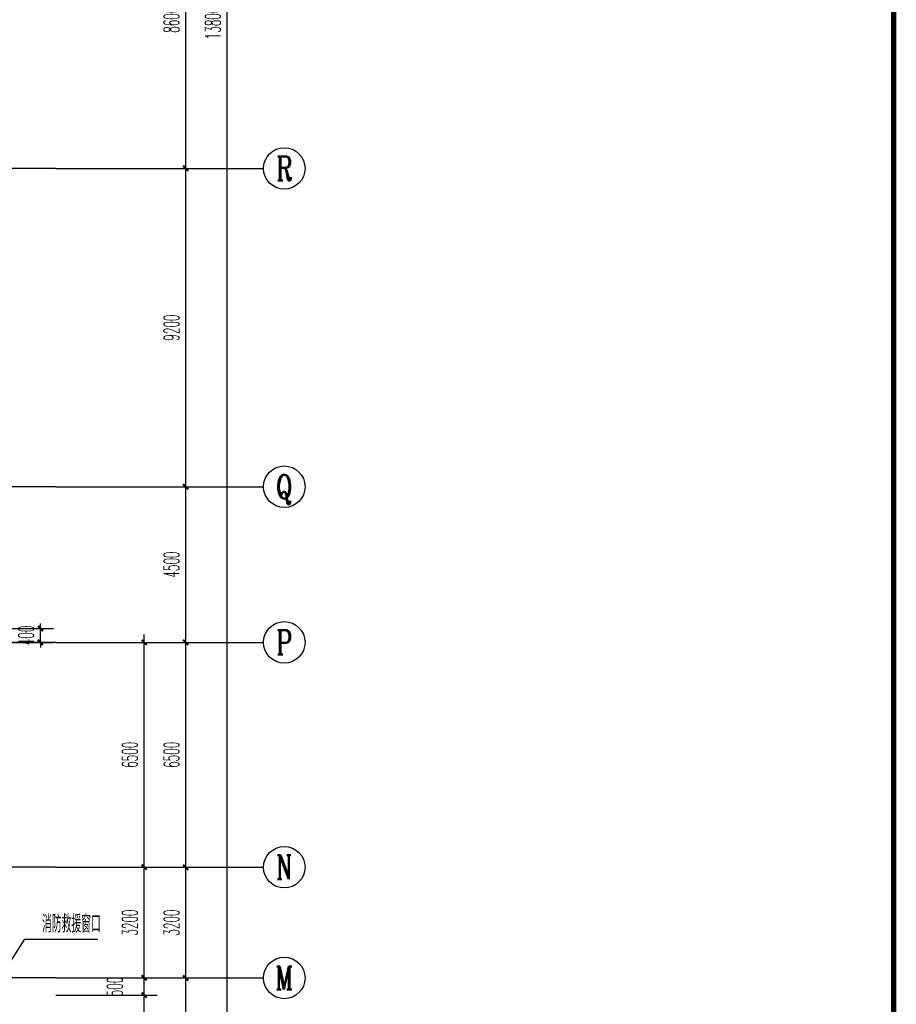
# Model space of a CAD drawing. Extents: x 1779708 to 7299578, y -1121471 to 88434.
# Tile 338 of 656: x 4651918 to 4677260, y -1020306 to -991843. Entities that reach past the tile are written whole.
import ezdxf
from ezdxf.enums import TextEntityAlignment as Align

# ---------------------------------------------------------------- set-up
doc = ezdxf.new("R2010")
doc.units = 0
doc.header["$LTSCALE"] = 1000
doc.header["$MEASUREMENT"] = 0
doc.linetypes.add('DOTE', pattern=[2.42, 2, -0.2, 0.02, -0.2])
doc.layers.get('0').update_dxf_attribs({"linetype": 'CONTINUOUS'})
doc.layers.get('Defpoints').update_dxf_attribs({"linetype": 'CONTINUOUS'})
for name, color, linetype in [('AXIS', 3, 'CONTINUOUS'), ('AXIS_TEXT', 7, 'CONTINUOUS'), ('DIM_LEAD', 3, 'CONTINUOUS'), ('DOTE', 1, 'DOTE'), ('PUB_DIM', 3, 'CONTINUOUS'), ('PUB_TEXT', 7, 'CONTINUOUS'), ('PUB_TITLE', 4, 'CONTINUOUS'), ('修改', 6, 'CONTINUOUS')]:
    doc.layers.add(name, color=color, linetype=linetype)
doc.styles.add('_TCH_AXIS', font='COMPLEX', dxfattribs={"bigfont": 'GBCBIG'})
doc.styles.add('_TCH_DIM', font='SIMPLEX.shx', dxfattribs={"width": 0.7, "bigfont": 'GBCBIG.shx'})
doc.styles.add('_TCH_DIM_T3', font='SIMPLEX.shx', dxfattribs={"width": 0.494118, "bigfont": 'GBCBIG.shx'})
doc.styles.add('COMPLEX', font='COMPLEX')
doc.dimstyles.new('_TCH_ARCH&&150', dxfattribs={"dimtxt": 446.25, "dimasz": 150, "dimexe": 375, "dimexo": 450, "dimgap": 189.375, "dimtad": 1, "dimdec": 0, "dimzin": 0, "dimdsep": 46, "dimtxsty": '_TCH_DIM_T3', "dimblk": 'ARCHTICK', "dimcen": 0.09, "dimdle": 225, "dimclrt": 7, "dimazin": 2, "dimtfac": 1, "dimtdec": 0, "dimtix": 1, "dimtmove": 2, "dimatfit": 3, "dimfxl": 250, "dimtolj": 1, "dimtzin": 0, "dimarcsym": 0})

# ---------------------------------------------------------------- blocks, each defined once
blk = doc.blocks.new('A$C36B43F05')
at = {"layer": 'PUB_TITLE', "const_width": 150}
blk.add_lwpolyline([(1500, 1500), (124650, 1500), (124650, 174600), (1500, 174600)], close=True, dxfattribs=at)
blk = doc.blocks.new('_AXISO')
blk.add_circle((0, 0), 0.5)
at = {"layer": 'AXIS_TEXT', "style": 'COMPLEX', "width": 1.041667}
blk.add_attdef('A', text='', height=0.56, dxfattribs=at).set_placement((-0.25, -0.28), (0.25, -0.28), align=Align.FIT)
blk = doc.blocks.new('_ArchTick')
at = {"color": 0, "linetype": 'ByBlock', "const_width": 0.4}
blk.add_lwpolyline([(-0.5, -0.5), (0.5, 0.5)], dxfattribs=at)
blk = doc.blocks.new('*D6864')
at = {"layer": 'AXIS', "color": 0, "lineweight": -2, "transparency": 16777216}
for p, q in [((87250, 147200), (92125, 147200)), ((91750, 8975), (91750, 147425)), ((87250, 9200), (92125, 9200))]:
    blk.add_line(p, q, dxfattribs=at)
at = {"layer": 'Defpoints', "color": 0, "transparency": 16777216}
for p in [(86800, 147200), (91750, 147200), (86800, 9200)]:
    blk.add_point(p, dxfattribs=at)
at = {"layer": 'AXIS', "color": 0, "lineweight": -2, "transparency": 16777216, "xscale": 150, "yscale": 150, "zscale": 150}
for p, rotation in [((91750, 147200), 90), ((91750, 9200), 270)]:
    blk.add_blockref('_ArchTick', p, dxfattribs=dict(at, rotation=rotation))
at = {"layer": 'AXIS', "color": 7, "transparency": 16777216, "insert": (91338, 78200), "char_height": 446.2, "attachment_point": 5, "rotation": 90, "style": '_TCH_DIM_T3'}
blk.add_mtext('\\A1;138000', dxfattribs=at)
blk = doc.blocks.new('*D6871')
at = {"layer": 'AXIS', "color": 0, "lineweight": -2, "transparency": 16777216}
for p, q in [((90550, 47075), (90550, 50725)), ((87250, 50500), (90925, 50500)), ((87250, 47300), (90925, 47300))]:
    blk.add_line(p, q, dxfattribs=at)
at = {"layer": 'Defpoints', "color": 0, "transparency": 16777216}
for p in [(86800, 50500), (90550, 50500), (86800, 47300)]:
    blk.add_point(p, dxfattribs=at)
at = {"layer": 'AXIS', "color": 0, "lineweight": -2, "transparency": 16777216, "xscale": 150, "yscale": 150, "zscale": 150}
for p, rotation in [((90550, 50500), 90), ((90550, 47300), 270)]:
    blk.add_blockref('_ArchTick', p, dxfattribs=dict(at, rotation=rotation))
at = {"layer": 'AXIS', "color": 7, "transparency": 16777216, "insert": (90138, 48900), "char_height": 446.2, "attachment_point": 5, "rotation": 90, "style": '_TCH_DIM_T3'}
blk.add_mtext('\\A1;3200', dxfattribs=at)
blk = doc.blocks.new('*D6872')
at = {"layer": 'AXIS', "color": 0, "lineweight": -2, "transparency": 16777216}
for p, q in [((90550, 50275), (90550, 53925)), ((87250, 53700), (90925, 53700)), ((87250, 50500), (90925, 50500))]:
    blk.add_line(p, q, dxfattribs=at)
at = {"layer": 'Defpoints', "color": 0, "transparency": 16777216}
for p in [(86800, 53700), (90550, 53700), (86800, 50500)]:
    blk.add_point(p, dxfattribs=at)
at = {"layer": 'AXIS', "color": 0, "lineweight": -2, "transparency": 16777216, "xscale": 150, "yscale": 150, "zscale": 150}
for p, rotation in [((90550, 53700), 90), ((90550, 50500), 270)]:
    blk.add_blockref('_ArchTick', p, dxfattribs=dict(at, rotation=rotation))
at = {"layer": 'AXIS', "color": 7, "transparency": 16777216, "insert": (90138, 52100), "char_height": 446.2, "attachment_point": 5, "rotation": 90, "style": '_TCH_DIM_T3'}
blk.add_mtext('\\A1;3200', dxfattribs=at)
blk = doc.blocks.new('*D6873')
at = {"layer": 'AXIS', "color": 0, "lineweight": -2, "transparency": 16777216}
for p, q in [((90550, 53475), (90550, 60425)), ((87250, 60200), (90925, 60200)), ((87250, 53700), (90925, 53700))]:
    blk.add_line(p, q, dxfattribs=at)
at = {"layer": 'Defpoints', "color": 0, "transparency": 16777216}
for p in [(86800, 60200), (90550, 60200), (86800, 53700)]:
    blk.add_point(p, dxfattribs=at)
at = {"layer": 'AXIS', "color": 0, "lineweight": -2, "transparency": 16777216, "xscale": 150, "yscale": 150, "zscale": 150}
for p, rotation in [((90550, 60200), 90), ((90550, 53700), 270)]:
    blk.add_blockref('_ArchTick', p, dxfattribs=dict(at, rotation=rotation))
at = {"layer": 'AXIS', "color": 7, "transparency": 16777216, "insert": (90138, 56950), "char_height": 446.2, "attachment_point": 5, "rotation": 90, "style": '_TCH_DIM_T3'}
blk.add_mtext('\\A1;6500', dxfattribs=at)
blk = doc.blocks.new('*D6874')
at = {"layer": 'AXIS', "color": 0, "lineweight": -2, "transparency": 16777216}
for p, q in [((90550, 59975), (90550, 64925)), ((87250, 64700), (90925, 64700)), ((87250, 60200), (90925, 60200))]:
    blk.add_line(p, q, dxfattribs=at)
at = {"layer": 'Defpoints', "color": 0, "transparency": 16777216}
for p in [(86800, 64700), (90550, 64700), (86800, 60200)]:
    blk.add_point(p, dxfattribs=at)
at = {"layer": 'AXIS', "color": 0, "lineweight": -2, "transparency": 16777216, "xscale": 150, "yscale": 150, "zscale": 150}
for p, rotation in [((90550, 64700), 90), ((90550, 60200), 270)]:
    blk.add_blockref('_ArchTick', p, dxfattribs=dict(at, rotation=rotation))
at = {"layer": 'AXIS', "color": 7, "transparency": 16777216, "insert": (90138, 62450), "char_height": 446.2, "attachment_point": 5, "rotation": 90, "style": '_TCH_DIM_T3'}
blk.add_mtext('\\A1;4500', dxfattribs=at)
blk = doc.blocks.new('*D6875')
at = {"layer": 'AXIS', "color": 0, "lineweight": -2, "transparency": 16777216}
for p, q in [((90550, 64475), (90550, 74125)), ((87250, 73900), (90925, 73900)), ((87250, 64700), (90925, 64700))]:
    blk.add_line(p, q, dxfattribs=at)
at = {"layer": 'Defpoints', "color": 0, "transparency": 16777216}
for p in [(86800, 73900), (90550, 73900), (86800, 64700)]:
    blk.add_point(p, dxfattribs=at)
at = {"layer": 'AXIS', "color": 0, "lineweight": -2, "transparency": 16777216, "xscale": 150, "yscale": 150, "zscale": 150}
for p, rotation in [((90550, 73900), 90), ((90550, 64700), 270)]:
    blk.add_blockref('_ArchTick', p, dxfattribs=dict(at, rotation=rotation))
at = {"layer": 'AXIS', "color": 7, "transparency": 16777216, "insert": (90138, 69300), "char_height": 446.2, "attachment_point": 5, "rotation": 90, "style": '_TCH_DIM_T3'}
blk.add_mtext('\\A1;9200', dxfattribs=at)
blk = doc.blocks.new('*D6876')
at = {"layer": 'AXIS', "color": 0, "lineweight": -2, "transparency": 16777216}
for p, q in [((90550, 73675), (90550, 82725)), ((87250, 82500), (90925, 82500)), ((87250, 73900), (90925, 73900))]:
    blk.add_line(p, q, dxfattribs=at)
at = {"layer": 'Defpoints', "color": 0, "transparency": 16777216}
for p in [(86800, 82500), (90550, 82500), (86800, 73900)]:
    blk.add_point(p, dxfattribs=at)
at = {"layer": 'AXIS', "color": 0, "lineweight": -2, "transparency": 16777216, "xscale": 150, "yscale": 150, "zscale": 150}
for p, rotation in [((90550, 82500), 90), ((90550, 73900), 270)]:
    blk.add_blockref('_ArchTick', p, dxfattribs=dict(at, rotation=rotation))
at = {"layer": 'AXIS', "color": 7, "transparency": 16777216, "insert": (90138, 78200), "char_height": 446.2, "attachment_point": 5, "rotation": 90, "style": '_TCH_DIM_T3'}
blk.add_mtext('\\A1;8600', dxfattribs=at)
blk = doc.blocks.new('*D6176')
at = {"layer": 'Defpoints', "color": 0, "transparency": 16777216}
for p in [(4652517, -1009843), (4655517, -1009843), (4652517, -1016343)]:
    blk.add_point(p, dxfattribs=at)
at = {"layer": 'PUB_DIM', "color": 0, "lineweight": -2, "transparency": 16777216}
for p, q in [((4652967, -1009843), (4655892, -1009843)), ((4655517, -1016568), (4655517, -1009618)), ((4652967, -1016343), (4655892, -1016343))]:
    blk.add_line(p, q, dxfattribs=at)
at = {"layer": 'PUB_DIM', "color": 0, "lineweight": -2, "transparency": 16777216, "xscale": 150, "yscale": 150, "zscale": 150}
for p, rotation in [((4655517, -1009843), 90), ((4655517, -1016343), 270)]:
    blk.add_blockref('_ArchTick', p, dxfattribs=dict(at, rotation=rotation))
at = {"layer": 'PUB_DIM', "color": 7, "transparency": 16777216, "insert": (4655105, -1013093), "char_height": 446.2, "attachment_point": 5, "rotation": 90, "style": '_TCH_DIM_T3'}
blk.add_mtext('\\A1;6500', dxfattribs=at)
blk = doc.blocks.new('*D6177')
at = {"layer": 'Defpoints', "color": 0, "transparency": 16777216}
for p in [(4652517, -1016343), (4655517, -1016343), (4652517, -1019543)]:
    blk.add_point(p, dxfattribs=at)
at = {"layer": 'PUB_DIM', "color": 0, "lineweight": -2, "transparency": 16777216}
for p, q in [((4652967, -1016343), (4655892, -1016343)), ((4655517, -1019768), (4655517, -1016118)), ((4652967, -1019543), (4655892, -1019543))]:
    blk.add_line(p, q, dxfattribs=at)
at = {"layer": 'PUB_DIM', "color": 0, "lineweight": -2, "transparency": 16777216, "xscale": 150, "yscale": 150, "zscale": 150}
for p, rotation in [((4655517, -1016343), 90), ((4655517, -1019543), 270)]:
    blk.add_blockref('_ArchTick', p, dxfattribs=dict(at, rotation=rotation))
at = {"layer": 'PUB_DIM', "color": 7, "transparency": 16777216, "insert": (4655105, -1017943), "char_height": 446.2, "attachment_point": 5, "rotation": 90, "style": '_TCH_DIM_T3'}
blk.add_mtext('\\A1;3200', dxfattribs=at)
blk = doc.blocks.new('*D6178')
at = {"layer": 'Defpoints', "color": 0, "transparency": 16777216}
for p in [(4652517, -1019543), (4655517, -1019543), (4652517, -1020043)]:
    blk.add_point(p, dxfattribs=at)
at = {"layer": 'PUB_DIM', "color": 0, "lineweight": -2, "transparency": 16777216}
for p, q in [((4655517, -1020268), (4655517, -1019318)), ((4652967, -1019543), (4655892, -1019543)), ((4652967, -1020043), (4655892, -1020043))]:
    blk.add_line(p, q, dxfattribs=at)
at = {"layer": 'PUB_DIM', "color": 0, "lineweight": -2, "transparency": 16777216, "xscale": 150, "yscale": 150, "zscale": 150}
for p, rotation in [((4655517, -1019543), 90), ((4655517, -1020043), 270)]:
    blk.add_blockref('_ArchTick', p, dxfattribs=dict(at, rotation=rotation))
at = {"layer": 'PUB_DIM', "color": 7, "transparency": 16777216, "insert": (4654666, -1019793), "char_height": 446.2, "attachment_point": 5, "rotation": 90, "style": '_TCH_DIM_T3'}
blk.add_mtext('\\A1;500', dxfattribs=at)
blk = doc.blocks.new('*D6179')
at = {"layer": 'Defpoints', "color": 0, "transparency": 16777216}
for p in [(4652517, -1020043), (4655517, -1020043), (4652517, -1022343)]:
    blk.add_point(p, dxfattribs=at)
at = {"layer": 'PUB_DIM', "color": 0, "lineweight": -2, "transparency": 16777216}
for p, q in [((4652967, -1020043), (4655892, -1020043)), ((4655517, -1022568), (4655517, -1019818)), ((4652967, -1022343), (4655892, -1022343))]:
    blk.add_line(p, q, dxfattribs=at)
at = {"layer": 'PUB_DIM', "color": 0, "lineweight": -2, "transparency": 16777216, "xscale": 150, "yscale": 150, "zscale": 150}
for p, rotation in [((4655517, -1020043), 90), ((4655517, -1022343), 270)]:
    blk.add_blockref('_ArchTick', p, dxfattribs=dict(at, rotation=rotation))
at = {"layer": 'PUB_DIM', "color": 7, "transparency": 16777216, "insert": (4655105, -1021193), "char_height": 446.2, "attachment_point": 5, "rotation": 90, "style": '_TCH_DIM_T3'}
blk.add_mtext('\\A1;2300', dxfattribs=at)
blk = doc.blocks.new('*D6377')
at = {"layer": 'Defpoints', "color": 0, "transparency": 16777216}
for p in [(4650967, -1009443), (4652517, -1009443), (4650967, -1009843)]:
    blk.add_point(p, dxfattribs=at)
at = {"layer": 'PUB_DIM', "color": 0, "lineweight": -2, "transparency": 16777216}
for p, q in [((4651417, -1009443), (4652892, -1009443)), ((4652517, -1009443), (4652517, -1009293)), ((4652517, -1009843), (4652517, -1009443)), ((4651417, -1009843), (4652892, -1009843)), ((4652517, -1009843), (4652517, -1009993))]:
    blk.add_line(p, q, dxfattribs=at)
at = {"layer": 'PUB_DIM', "color": 0, "lineweight": -2, "transparency": 16777216, "xscale": 150, "yscale": 150, "zscale": 150}
for p, rotation in [((4652517, -1009443), 270), ((4652517, -1009843), 90)]:
    blk.add_blockref('_ArchTick', p, dxfattribs=dict(at, rotation=rotation))
at = {"layer": 'PUB_DIM', "color": 7, "transparency": 16777216, "insert": (4652105, -1009643), "char_height": 446.2, "attachment_point": 5, "rotation": 90, "style": '_TCH_DIM_T3'}
blk.add_mtext('\\A1;400', dxfattribs=at)
blk = doc.blocks.new('A$C159220C3')
at = {"layer": 'AXIS'}
for p, q in [((86800, 73900), (92800, 73900)), ((86800, 64700), (92800, 64700)), ((86800, 60200), (92800, 60200)), ((86800, 53700), (92800, 53700)), ((86800, 50500), (92800, 50500))]:
    blk.add_line(p, q, dxfattribs=at)
at = {"layer": 'DOTE'}
for p, q in [((86800, 73900), (7200, 73900)), ((86800, 64700), (7200, 64700)), ((86800, 60200), (7200, 60200)), ((86800, 53700), (7200, 53700)), ((86800, 50500), (7200, 50500))]:
    blk.add_line(p, q, dxfattribs=at)
at = {"layer": 'AXIS'}
ref = blk.add_blockref('_AXISO', (93400, 73900), dxfattribs=dict(at, xscale=1200, yscale=1200, zscale=1200))
ref.add_attrib('A', 'R', dxfattribs={"layer": 'AXIS_TEXT', "height": 698.9, "style": '_TCH_AXIS', "width": 0.777778}).set_placement((93167, 73550.5), (93633, 73550.5), align=Align.FIT)
ref = blk.add_blockref('_AXISO', (93400, 64700), dxfattribs=dict(at, xscale=1200, yscale=1200, zscale=1200))
ref.add_attrib('A', 'Q', dxfattribs={"layer": 'AXIS_TEXT', "height": 689.6, "style": '_TCH_AXIS', "width": 0.913043}).set_placement((93160.2, 64355.2), (93639.8, 64355.2), align=Align.FIT)
ref = blk.add_blockref('_AXISO', (93400, 60200), dxfattribs=dict(at, xscale=1200, yscale=1200, zscale=1200))
ref.add_attrib('A', 'P', dxfattribs={"layer": 'AXIS_TEXT', "height": 698.9, "style": '_TCH_AXIS', "width": 0.823529}).set_placement((93167, 59850.5), (93633, 59850.5), align=Align.FIT)
ref = blk.add_blockref('_AXISO', (93400, 53700), dxfattribs=dict(at, xscale=1200, yscale=1200, zscale=1200))
ref.add_attrib('A', 'N', dxfattribs={"layer": 'AXIS_TEXT', "height": 698.9, "style": '_TCH_AXIS', "width": 0.736842}).set_placement((93167, 53350.5), (93633, 53350.5), align=Align.FIT)
ref = blk.add_blockref('_AXISO', (93400, 50500), dxfattribs=dict(at, xscale=1200, yscale=1200, zscale=1200))
ref.add_attrib('A', 'M', dxfattribs={"layer": 'AXIS_TEXT', "height": 668.2, "style": '_TCH_AXIS', "width": 0.761905}).set_placement((93145.5, 50165.9), (93654.5, 50165.9), align=Align.FIT)
for p1, p2, distance, picture, middle in [((86800, 9200), (86800, 147200), -4950, '*D6864', (91337.5, 78200)), ((86800, 73900), (86800, 82500), -3750, '*D6876', (90137.5, 78200)), ((86800, 64700), (86800, 73900), -3750, '*D6875', (90137.5, 69300)), ((86800, 60200), (86800, 64700), -3750, '*D6874', (90137.5, 62450)), ((86800, 53700), (86800, 60200), -3750, '*D6873', (90137.5, 56950)), ((86800, 50500), (86800, 53700), -3750, '*D6872', (90137.5, 52100)), ((86800, 47300), (86800, 50500), -3750, '*D6871', (90137.5, 48900))]:
    dim = blk.add_aligned_dim(p1=p1, p2=p2, distance=distance, dimstyle='_TCH_ARCH&&150', dxfattribs=at)
    dim.commit()
    dim.dimension.update_dxf_attribs({"geometry": picture, "text_midpoint": middle})

msp = doc.modelspace()

# ---------------------------------------------------------------- linework, layer by layer
at = {"layer": 'DIM_LEAD'}
for p, q in [((4650467.1, -1020928.4), (4652063, -1018423.7)), ((4652063, -1018423.7), (4654176.7, -1018423.7))]:
    msp.add_line(p, q, dxfattribs=at)

# ---------------------------------------------------------------- block references
at = {"layer": '修改'}
for name, p in [('A$C36B43F05', (4552534.8, -1084792.1)), ('A$C159220C3', (4566167.1, -1070043.3))]:
    msp.add_blockref(name, p, dxfattribs=at)

# ---------------------------------------------------------------- texts
at = {"layer": 'PUB_TEXT', "color": 7, "style": '_TCH_DIM', "width": 0.7}
msp.add_text('消防救援窗口', height=506.38, dxfattribs=at).set_placement((4652561, -1018232.7))

# ---------------------------------------------------------------- dimensions: what is measured, and where the dimension line sits
at = {"layer": 'PUB_DIM'}
for p1, p2, distance, picture, middle in [((4650967.1, -1009843.3), (4650967.1, -1009443.3), -1550, '*D6377', (4652104.6, -1009643.3)), ((4652517.1, -1016343.3), (4652517.1, -1009843.3), -3000, '*D6176', (4655104.6, -1013093.3)), ((4652517.1, -1019543.3), (4652517.1, -1016343.3), -3000, '*D6177', (4655104.6, -1017943.3)), ((4652517.1, -1022343.3), (4652517.1, -1020043.3), -3000, '*D6179', (4655104.6, -1021193.3))]:
    dim = msp.add_aligned_dim(p1=p1, p2=p2, distance=distance, dimstyle='_TCH_ARCH&&150', dxfattribs=at)
    dim.commit()
    dim.dimension.update_dxf_attribs({"geometry": picture, "text_midpoint": middle})
dim = msp.add_linear_dim(base=(4655517.1, -1019543.3), p1=(4652517.1, -1020043.3), p2=(4652517.1, -1019543.3), angle=90, dimstyle='_TCH_ARCH&&150', dxfattribs=at)
dim.commit()
dim.dimension.update_dxf_attribs({"geometry": '*D6178', "text_midpoint": (4654665.8, -1019793.3), "dimtype": 161})

doc.saveas('drawing.dxf')
